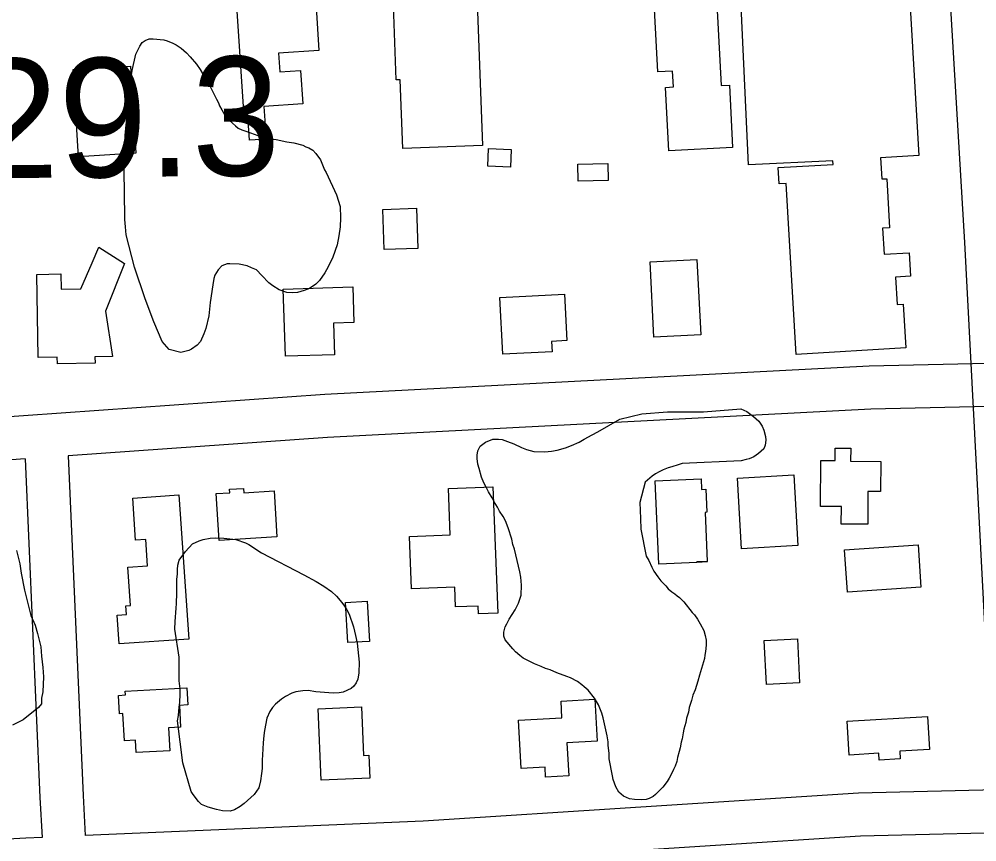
# Model space of a CAD drawing. Extents: x 3297716 to 3335574, y 688621 to 713991.
# Drawn here: x 3320505 to 3321172, y 709411 to 709984 of the extents above; entities that cross this region are included whole.
import ezdxf

# ---------------------------------------------------------------- set-up
doc = ezdxf.new("R2010")
doc.units = 0
for name, color, linetype in [('V-BLDG-OTLN', 7, 'Continuous'), ('V-RIVR-RANG-IDEN', 7, 'Continuous'), ('V-ROAD-CNTR', 7, 'Continuous'), ('V-SITE-VEGE', 7, 'Continuous')]:
    doc.layers.add(name, color=color, linetype=linetype)

msp = doc.modelspace()

# ---------------------------------------------------------------- linework, layer by layer
at = {"layer": 'V-BLDG-OTLN'}
for points in [[(3321005.77, 710033.38), (3321122.407, 710040.3250000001), (3321131.4080000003, 709889.1730000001), (3321104.619, 709887.577), (3321105.4990000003, 709872.7760000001), (3321108.95, 709872.983), (3321110.982, 709838.8740000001), (3321106.073, 709838.585), (3321107.1580000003, 709820.348), (3321124.525, 709821.382), (3321125.498, 709805.045), (3321115.041, 709804.422), (3321116.169, 709785.441), (3321120.37, 709785.691), (3321122.186, 709755.164), (3321046.019, 709750.627), (3321038.935, 709869.586), (3321034.1410000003, 709869.301), (3321033.465, 709880.649), (3321071.687, 709882.924), (3321071.545, 709885.304), (3321012.778, 709882.687)], [(3321001.684, 709894.694), (3320957.359, 709892.368), (3320955.043, 709936.5650000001), (3320960.5130000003, 709936.8520000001), (3320959.934, 709947.909), (3320949.562, 709947.367), (3320946.347, 710008.6020000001), (3320975.693, 710010.144), (3320975.625, 710011.4010000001), (3320989.7630000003, 710012.145), (3320993.67, 709937.7390000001), (3320999.409, 709938.04)], [(3320661.214, 709923.155), (3320656.105, 710000.252), (3320710.9250000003, 710003.885), (3320713.69, 709962.155), (3320685.6040000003, 709960.291), (3320686.466, 709947.311), (3320700.8370000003, 709948.264), (3320702.381, 709924.966), (3320675.298, 709923.171), (3320676.806, 709900.461), (3320665.282, 709899.697), (3320663.719, 709923.321)], [(3320823.561, 710001.782), (3320827.541, 709896.15), (3320772.097, 709894.061), (3320770.295, 709941.8740000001), (3320767.501, 709941.769), (3320765.294, 710000.397), (3320818.216, 710002.39), (3320818.2490000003, 710001.581)], [(3320546.1920000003, 709888.247), (3320542.473, 709948.956), (3320582.44, 709951.403), (3320586.159, 709890.694)], [(3320831.819, 709893.969), (3320847.4390000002, 709893.351), (3320846.949, 709880.985), (3320831.327, 709881.603)], [(3320893.965, 709883.033), (3320914.845, 709883.51), (3320915.113, 709871.6460000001), (3320894.236, 709871.169)], [(3320781.575, 709852.38), (3320782.509, 709824.444), (3320758.988, 709823.657), (3320758.054, 709851.594)], [(3320569.941, 709749.169), (3320557.686, 709748.975), (3320557.755, 709744.598), (3320531.545, 709744.182), (3320531.471, 709748.784), (3320518.235, 709748.573), (3320517.316, 709806.386), (3320534.021, 709806.6510000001), (3320534.1890000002, 709796.13), (3320547.88, 709796.3470000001), (3320555.89, 709814.429), (3320560.318, 709825.363), (3320578.379, 709813.995), (3320565.1, 709780.778)], [(3320976.821, 709816.743), (3320979.504, 709764.241), (3320946.859, 709762.573), (3320944.176, 709815.076)], [(3320688.846, 709796.1730000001), (3320737.218, 709797.66), (3320737.977, 709772.91), (3320723.867, 709772.476), (3320724.543, 709750.429), (3320690.284, 709749.3740000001)], [(3320839.6750000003, 709790.197), (3320884.678, 709792.497), (3320886.322, 709760.282), (3320875.687, 709759.737), (3320876.054, 709752.546), (3320841.688, 709750.787)], [(3321083.813, 709676.349), (3321104.901, 709676.193), (3321104.7460000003, 709655.17), (3321095.89, 709655.236), (3321095.722, 709632.415), (3321077.286, 709632.55), (3321077.376, 709644.74), (3321062.841, 709644.846), (3321063.077, 709676.9180000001), (3321072.965, 709676.844), (3321073.026, 709685.372), (3321083.878, 709685.292)], [(3321007.9080000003, 709615.392), (3321005.088, 709664.497), (3321044.211, 709666.741), (3321047.0270000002, 709617.634)], [(3320834.829, 709658.435), (3320838.147, 709570.522), (3320824.704, 709570.014), (3320824.497, 709575.497), (3320808.711, 709574.9010000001), (3320808.1890000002, 709588.7170000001), (3320778.131, 709587.58), (3320776.756, 709623.969), (3320805.021, 709625.036), (3320803.802, 709657.263)], [(3320984.071, 709606.5260000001), (3320976.674, 709606.311), (3320976.688, 709605.8690000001), (3320950.324, 709604.7440000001), (3320947.856, 709662.682), (3320979.676, 709664.0380000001), (3320979.992, 709656.622), (3320982.933, 709656.747), (3320983.615, 709640.73), (3320982.617, 709640.689)], [(3320616.173, 709652.809), (3320623.085, 709552.506), (3320574.531, 709549.16), (3320573.154, 709569.134), (3320579.636, 709569.578), (3320579.216, 709575.6630000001), (3320582.501, 709575.886), (3320580.662, 709602.569), (3320594.3880000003, 709603.5160000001), (3320593.1240000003, 709621.882), (3320586.0300000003, 709621.395), (3320584.019, 709650.593)], [(3320684.42, 709623.5650000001), (3320644.1750000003, 709621.077), (3320642.151, 709653.819), (3320651.591, 709654.402), (3320651.441, 709656.827), (3320661.1, 709657.425), (3320661.288, 709654.3690000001), (3320682.436, 709655.676)], [(3321132.734, 709588.67), (3321081.562, 709585.254), (3321079.6, 709614.675), (3321130.772, 709618.091)], [(3320976.688, 709605.8690000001), (3320976.674, 709606.311), (3320984.071, 709606.5260000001), (3320984.088, 709606.182)], [(3320733.806, 709550.04), (3320732.1920000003, 709578.006), (3320747.269, 709578.8740000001), (3320748.883, 709550.911)], [(3321025.252, 709520.799), (3321023.745, 709551.48), (3321046.761, 709552.61), (3321048.2660000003, 709521.929)], [(3320578.774, 709516.154), (3320621.737, 709518.536), (3320622.394, 709506.6900000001), (3320616.504, 709506.365), (3320617.348, 709491.142), (3320608.98, 709490.679), (3320609.863, 709474.813), (3320586.495, 709473.519), (3320586.018, 709482.145), (3320578.2600000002, 709481.713), (3320577.214, 709500.606), (3320574.768, 709500.4720000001), (3320574.058, 709513.311), (3320578.917, 709513.58)], [(3320715.1380000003, 709454.272), (3320713.029, 709504.03), (3320743.329, 709505.316), (3320744.764, 709471.444), (3320748.41, 709471.6), (3320749.0840000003, 709455.709)], [(3320907.427, 709481.354), (3320886.2830000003, 709480.152), (3320887.592, 709457.18), (3320871.509, 709456.264), (3320871.108, 709463.238), (3320854.412, 709462.2880000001), (3320852.489, 709496.051), (3320882.853, 709497.779), (3320882.202, 709509.2220000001), (3320905.764, 709510.563)], [(3321081.407, 709495.436), (3321137.333, 709498.664), (3321138.66, 709475.677), (3321118.045, 709474.487), (3321118.357, 709469.116), (3321103.773, 709468.2760000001), (3321103.502, 709472.97), (3321082.773, 709471.774)]]:
    msp.add_lwpolyline(points, close=True, dxfattribs=at)
at = {"layer": 'V-ROAD-CNTR'}
for points in [[(3321021.2319201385, 712206.62355979), (3321033.80589499, 712017.9429371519), (3321057.8478469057, 711584.6458037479), (3321076.54580951, 711314.7373435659), (3321092.2937780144, 710987.24599855), (3321119.2827240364, 710624.688723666), (3321136.1026903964, 710279.7084136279), (3321163.051636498, 709828.5843158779), (3321191.312579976, 709291.8493893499), (3321213.7415351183, 708902.3281683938), (3321231.692499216, 708516.864939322), (3321254.316453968, 708217.092538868), (3321261.729439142, 708048.5648759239), (3321272.688417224, 707860.1022528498), (3321277.9324067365, 707722.7005276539)], [(3321443.3992820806, 709758.3230696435), (3321281.866398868, 709746.6474797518), (3321096.859768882, 709742.485488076), (3320717.7515271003, 709722.8145274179), (3320481.417999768, 709706.0795608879), (3320191.8785788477, 709686.101600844), (3319836.9682886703, 709670.505632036), (3319577.73880713, 709655.3216624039)], [(3321895.652171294, 709748.9724751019), (3321656.538649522, 709743.6504857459), (3321283.286396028, 709716.6715397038), (3321097.9737666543, 709712.5035480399), (3320719.5875234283, 709692.8685873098), (3320539.1048843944, 709680.0896128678)], [(3320539.103884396, 709680.0896128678), (3320549.41186378, 709443.692085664), (3320550.96186068, 709415.723141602)], [(3320509.168944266, 709677.9696171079), (3320483.509995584, 709676.1536207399), (3320474.833012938, 709675.554621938)], [(3320509.1679442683, 709677.9696171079), (3320519.4479237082, 709442.2080886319), (3320520.98692063, 709414.44914415)], [(3321867.242228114, 709485.8350013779), (3321602.646757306, 709465.673041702), (3321223.9475147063, 709448.5880758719), (3321089.404783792, 709445.305082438), (3320786.1393903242, 709425.716121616), (3320550.962860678, 709415.723141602)], [(3321869.522223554, 709455.9210612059), (3321604.462753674, 709435.7251015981), (3321224.989512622, 709418.60413584), (3321090.7387811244, 709415.32914239), (3320787.743387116, 709395.7581815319), (3320552.623857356, 709385.7662015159)], [(3320520.987920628, 709414.44914415), (3320509.6019434, 709413.9651451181), (3320488.557985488, 709412.667147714)]]:
    msp.add_lwpolyline(points, dxfattribs=at)
at = {"layer": 'V-SITE-VEGE'}
for points in [[(3320725.866, 709861.77), (3320728.471, 709853.562), (3320728.612, 709845.677), (3320728.364, 709839.384), (3320727.443, 709833.117), (3320726.298, 709826.856), (3320723.267, 709818.42), (3320720.0700000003, 709811.566), (3320717.878, 709807.376), (3320714.071, 709802.12), (3320711.4930000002, 709799.519), (3320707.098, 709796.54), (3320703.44, 709795.108), (3320698.6580000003, 709793.719), (3320695.2660000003, 709793.402), (3320691.23, 709793.785), (3320685.897, 709795.571), (3320681.508, 709798.444), (3320678.889, 709800.572), (3320673.904, 709805.497), (3320670.232, 709809.469), (3320666.6890000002, 709810.957), (3320663.586, 709812.205), (3320658.009, 709813.5480000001), (3320651.716, 709813.794), (3320649.682, 709813.6510000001), (3320646.024, 709812.2170000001), (3320643.446, 709809.618), (3320641.273, 709805.8740000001), (3320640.503, 709803.429), (3320639.884, 709799.175), (3320637.826, 709786.873), (3320637.007, 709777.4500000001), (3320634.865, 709768.752), (3320633.591, 709764.976), (3320631.131, 709759.669), (3320628.776, 709757.06), (3320624.842, 709754.287), (3320623.009, 709753.46), (3320617.551, 709752.096), (3320609.3200000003, 709754.156), (3320604.563, 709759.6730000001), (3320598.699, 709773.225), (3320592.756, 709789.265), (3320585.276, 709811.408), (3320579.335, 709833.971), (3320579.098, 709839.384), (3320578.627, 709844.579), (3320578.467, 709852.0160000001), (3320578.203, 709856.753), (3320578.25, 709863.73), (3320578.115, 709877.47), (3320578.219, 709891.649), (3320578.668, 709903.113), (3320579.411, 709910.515), (3320580.74, 709921.4940000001), (3320581.23, 709928.228), (3320582.032, 709937.202), (3320582.686, 709942.355), (3320583.597, 709948.399), (3320586.286, 709959.55), (3320588.985, 709965.299), (3320590.659, 709967.709), (3320592.7460000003, 709969.204), (3320595.484, 709970.2220000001), (3320598.191, 709970.341), (3320605.591, 709969.6), (3320608.038, 709968.83), (3320612.032, 709967.322), (3320614.235, 709966.11), (3320617.7430000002, 709963.7220000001), (3320621.45, 709960.648), (3320624.041, 709957.844), (3320628.344, 709952.7220000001), (3320630.9020000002, 709949.0210000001), (3320634.2830000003, 709943.484), (3320637.861, 709937.041), (3320642.248, 709928.314), (3320643.722, 709925.779), (3320644.542, 709923.72), (3320646.012, 709920.962), (3320647.91, 709917.734), (3320651.347, 709913.5480000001), (3320655.478, 709909.784), (3320657.44, 709908.131), (3320660.094, 709906.9), (3320662.765, 709906.122), (3320665.202, 709905.1240000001), (3320669.2060000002, 709903.8420000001), (3320671.643, 709902.845), (3320674.754, 709901.823), (3320678.549, 709901), (3320683.927, 709900.338), (3320691.291, 709898.698), (3320696.211, 709897.832), (3320702.453, 709896.234), (3320704.4390000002, 709895.255), (3320706.661, 709894.493), (3320709.2970000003, 709892.814), (3320711.458, 709890.4770000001), (3320714.661, 709886.074)], [(3320714.661, 709886.074), (3320717.542, 709879.207), (3320718.597, 709877.366), (3320725.866, 709861.77)], [(3320848.703, 709618.306), (3320847.9450000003, 709621.937), (3320845.329, 709629.92), (3320843.492, 709634.721), (3320842.032, 709637.707), (3320839.484, 709641.631), (3320838.02, 709644.392), (3320835.685, 709648.084), (3320834.217, 709650.843), (3320831.68, 709654.9940000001), (3320830.211, 709657.755), (3320828.544, 709661.197), (3320826.906, 709665.314), (3320825.112, 709671.2390000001), (3320824.327, 709674.196), (3320823.811, 709678.268), (3320823.899, 709680.5160000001), (3320824.239, 709683.431), (3320825.9450000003, 709686.74), (3320829.656, 709689.5210000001), (3320834.688, 709691.5750000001), (3320838.745, 709691.6410000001), (3320841.211, 709691.319), (3320844.985, 709690.046), (3320849.419, 709688.297), (3320854.728, 709685.837), (3320858.271, 709684.346), (3320860.7260000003, 709683.799), (3320863.395, 709683.0210000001), (3320871.04, 709682.72), (3320875.5640000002, 709683.218), (3320879.418, 709683.9670000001), (3320885.333, 709685.536), (3320889.452, 709687.176), (3320894.727, 709689.6730000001), (3320898.403, 709691.555), (3320903.931, 709694.713), (3320907.841, 709696.812), (3320923.0470000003, 709705.672), (3320938.4990000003, 709709.344), (3320956.3370000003, 709710.671), (3320981.327, 709710.591), (3321007.302, 709712.725), (3321011.5100000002, 709710.984), (3321016.323, 709707.419), (3321020.022, 709704.121), (3321022.137, 709700.66), (3321023.381, 709697.91), (3321024.56, 709693.587), (3321024.9020000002, 709690.871), (3321024.323, 709687.5160000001), (3321023.3170000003, 709684.856), (3321019.815, 709681.616), (3321016.348, 709679.273), (3321013.145, 709678.0480000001), (3321011.099, 709677.454), (3321007.6890000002, 709676.686), (3320966.637, 709674.696), (3320963.669, 709673.684), (3320959.346, 709672.504), (3320956.8370000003, 709671.7000000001), (3320953.4020000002, 709670.26), (3320950.654, 709669.019), (3320947.893, 709667.5480000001), (3320945.575, 709665.838), (3320940.686, 709661.752), (3320936.975, 709647.49), (3320937.4420000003, 709636.439)], [(3320937.4420000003, 709636.439), (3320937.852, 709629.107), (3320941.592, 709610.161), (3320943.275, 709607.167), (3320945.346, 709602.584), (3320946.8140000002, 709599.8250000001), (3320949.5870000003, 709595.889), (3320951.7290000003, 709593.104), (3320955.1920000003, 709589.589), (3320956.915, 709587.496), (3320959.307, 709585.376), (3320961.5, 709583.941), (3320963.022, 709582.53), (3320964.775, 709581.334), (3320967.816, 709578.514), (3320973.6040000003, 709571.081), (3320975.115, 709569.4450000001), (3320977.2490000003, 709566.436), (3320979.15, 709563.211), (3320981.663, 709558.384), (3320982.654, 709554.968), (3320983.205, 709551.791), (3320983.289, 709548.189), (3320982.896, 709543.927), (3320982.341, 709541.246), (3320982.0270000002, 709539.008), (3320978.646, 709527.432), (3320977.577, 709523.193), (3320975.543, 709517.196), (3320974.044, 709513.4280000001), (3320972.9960000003, 709509.643), (3320971.464, 709504.976), (3320970.88, 709501.621), (3320969.59, 709497.392), (3320969.025, 709494.488), (3320967.716, 709489.813), (3320967.161, 709487.132), (3320966.553, 709483.103), (3320965.781, 709480.656), (3320965.183, 709476.855), (3320964.4020000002, 709474.182), (3320963.335, 709469.9450000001), (3320962.7800000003, 709467.2660000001), (3320961.748, 709463.93), (3320960.536, 709461.726), (3320959.548, 709459.512), (3320957.6010000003, 709455.763), (3320956.1550000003, 709453.344), (3320953.075, 709449.412), (3320950.73, 709447.0260000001), (3320947.918, 709444.21), (3320946.29, 709442.924), (3320943.531, 709441.457), (3320941.481, 709440.861), (3320938.542, 709440.525), (3320933.3710000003, 709440.726), (3320929.791, 709441.318), (3320925.808, 709443.051), (3320922.541, 709445.881), (3320920.436, 709449.5650000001), (3320918.613, 709454.814), (3320918.038, 709457.3150000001), (3320915.7970000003, 709469.109), (3320915.7290000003, 709473.164), (3320915.035, 709478.368), (3320915.142, 709481.068), (3320914.4, 709485.147), (3320911.5130000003, 709497.644), (3320910.511, 709500.837), (3320908.269, 709506.7760000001), (3320907.007, 709509.078), (3320905.522, 709511.388), (3320901.015, 709516.9670000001), (3320898.403, 709519.3200000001), (3320896.659, 709520.742), (3320893.591, 709522.888), (3320888.745, 709525.554), (3320886.306, 709526.55), (3320879.199, 709529.081), (3320874.5500000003, 709531.063), (3320871.437, 709532.085), (3320868.335, 709533.335), (3320863.686, 709535.317), (3320855.9590000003, 709539.223), (3320853.556, 709541.115), (3320850.505, 709543.714), (3320848.553, 709545.5920000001), (3320843.396, 709551.871), (3320842.376, 709554.613), (3320842.483, 709557.311), (3320843.306, 709561.106), (3320844.5100000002, 709563.086), (3320846.216, 709566.3960000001), (3320850.294, 709572.765), (3320852.502, 709577.406), (3320854.521, 709582.954), (3320854.793, 709589.925), (3320854.341, 709595.571), (3320853.583, 709599.202), (3320849.704, 709615.113), (3320848.703, 709618.306)], [(3320503.162, 709614.116), (3320505.4020000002, 709604.925), (3320506.447, 709598.381), (3320508.583, 709586.595), (3320513.091, 709568.861), (3320516.083, 709562.242), (3320517.799, 709556.323), (3320520.039, 709547.132), (3320520.435, 709540.613), (3320521.428, 709532.774), (3320521.821, 709526.255), (3320521.416, 709515.867), (3320520.586, 709511.3470000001), (3320520.435, 709507.452), (3320518.3850000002, 709504.933), (3320507.6410000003, 709496.252), (3320500.348, 709492.637)]]:
    msp.add_lwpolyline(points, dxfattribs=at)
msp.add_lwpolyline([(3320620.682, 709613.5650000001), (3320625.686, 709618.876), (3320630.203, 709620.829), (3320633.083, 709621.784), (3320637.912, 709622.658), (3320641.6520000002, 709622.867), (3320647.509, 709622.816), (3320655.818, 709621.78), (3320662.474, 709619.388), (3320664.739, 709618.235), (3320673.752, 709612.549), (3320703.168, 709597.187), (3320711.691, 709592.589), (3320717.071, 709589.36), (3320722.429, 709585.596), (3320725.859, 709582.442), (3320729.5870000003, 709577.854), (3320731.438, 709575.296), (3320733.1180000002, 709572.7440000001), (3320734.778, 709569.836), (3320737.807, 709561.013), (3320739.173, 709555.099), (3320740.2060000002, 709549.731), (3320741.643, 709536.53), (3320741.344, 709528.903), (3320740.646, 709524.6680000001), (3320739.477, 709522.0480000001), (3320737.967, 709519.799), (3320736.126, 709518.093), (3320730.523, 709515.648), (3320727.836, 709515.044), (3320723.742, 709514.849), (3320720.549, 709514.974), (3320711.525, 709515.861), (3320706.0470000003, 709516.611), (3320702.494, 709516.572), (3320697.665, 709515.6950000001), (3320694.7830000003, 709514.743), (3320690.435, 709512.603), (3320687.523, 709510.764), (3320683.4760000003, 709507.192), (3320681.25, 709504.794), (3320679.366, 709502.025), (3320677.412, 709497.482), (3320675.829, 709488.84), (3320675.341, 709485.485), (3320674.784, 709480.357), (3320674.455, 709471.841), (3320674.1350000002, 709468.302), (3320674.0840000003, 709462.443), (3320673.769, 709458.904), (3320673.0330000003, 709453.78), (3320671.782, 709449.035), (3320668.571, 709444.187), (3320661.583, 709438.066), (3320658.83, 709435.8640000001), (3320654.833, 709433.536), (3320651.9590000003, 709432.759), (3320646.46, 709432.974), (3320642.41, 709433.845), (3320636.436, 709435.5), (3320631.893, 709437.453), (3320629.843, 709439.4890000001), (3320626.122, 709444.253), (3320624.787, 709446.438), (3320618.997, 709466.379), (3320615.163, 709495.484), (3320615.849, 709499.3640000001), (3320616.427, 709505.025), (3320616.914, 709508.382), (3320617.1410000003, 709514.233), (3320616.932, 709517.973), (3320616.441, 709523.498), (3320616.369, 709539.841), (3320613.404, 709559.3200000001), (3320613.613, 709564.64), (3320614.3340000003, 709574.0260000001), (3320614.46, 709577.2170000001), (3320614.745, 709584.49), (3320614.62, 709590.355), (3320614.774, 709594.259), (3320615.083, 709597.621), (3320615.214, 709600.99), (3320615.511, 709603.9990000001), (3320616.353, 709607.341)], close=True, dxfattribs=at)

# ---------------------------------------------------------------- texts
at = {"layer": 'V-RIVR-RANG-IDEN'}
msp.add_text('R-229.3', height=82.9999980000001, rotation=0.60223331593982, dxfattribs=at).set_placement((3320292.279, 709871.188))

doc.saveas('drawing.dxf')
